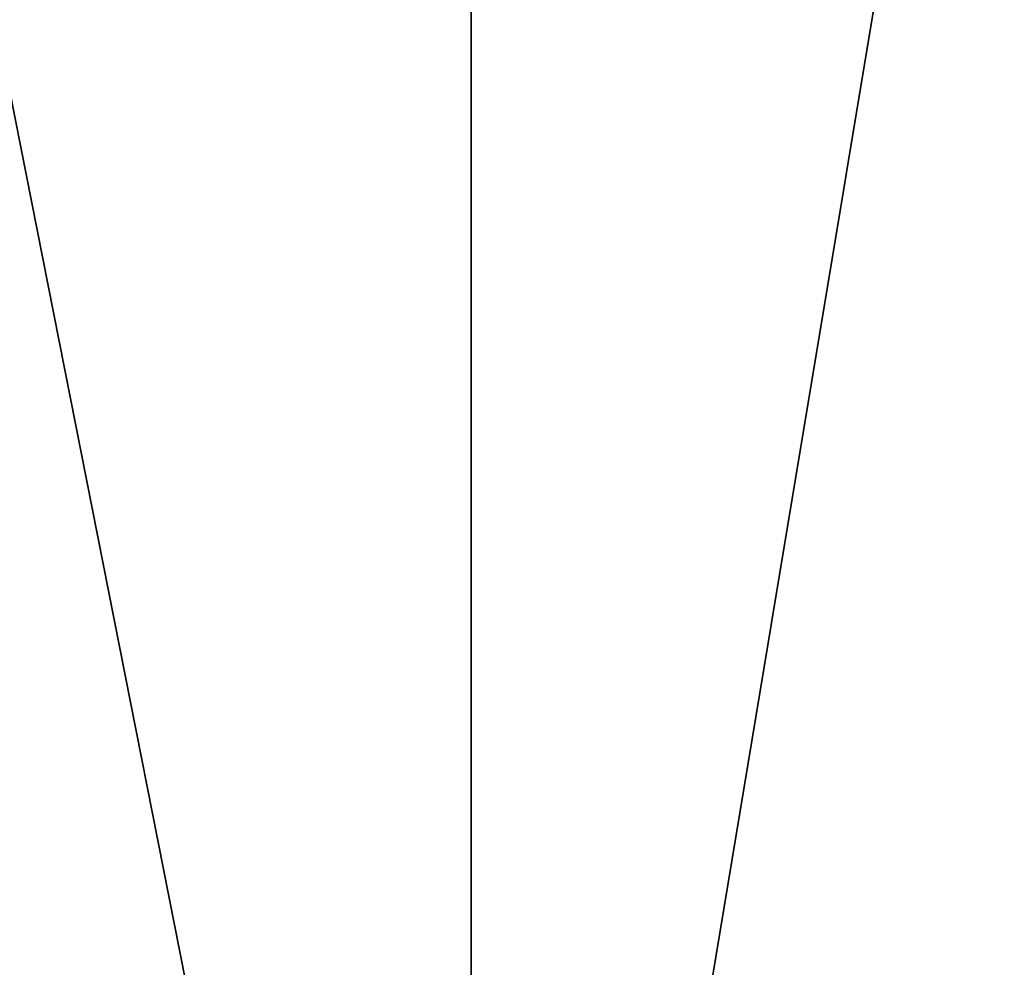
# Model space of a CAD drawing. Extents: x 0.04 to 8.7, y -7.15 to 0.
# Tile 448 of 464: x 7.73 to 7.9, y -1.64 to -1.49. Entities that reach past the tile are written whole.
import ezdxf

# ---------------------------------------------------------------- set-up
doc = ezdxf.new("R2010")
doc.units = 0
doc.header["$MEASUREMENT"] = 0
doc.layers.get('0').update_dxf_attribs({"linetype": 'CONTINUOUS'})

# ---------------------------------------------------------------- blocks, each defined once
blk = doc.blocks.new('ACE_M_STL')
at = {"color": 0}
for p, q in [((7.8098, -1.88976, 2.63637), (7.8098, 0, 2.63637)), ((7.8098, -1.88976, 2.63637), (7.8098, 0, 2.63637)), ((7.8098, -1.88976, -2.63637), (7.8098, 0, -2.63637)), ((7.8098, -1.88976, -2.63637), (7.8098, 0, -2.63637))]:
    blk.add_line(p, q, dxfattribs=at)
mesh = blk.add_polyface(dxfattribs=at)
corners = [(7.8098, 0, 2.63637), (7.43629, -1.88976, 3.06227), (7.8098, -1.88976, 2.63637), (7.43629, 0, 3.06227)]
mesh.append_faces([[corners[k] for k in face] for face in [(0, 1, 2), (1, 0, 3)]], dxfattribs={"vtx0": -1, "color": 0})
mesh = blk.add_polyface(dxfattribs=at)
corners = [(7.43629, 0, -3.06227), (7.8098, -1.88976, -2.63637), (7.43629, -1.88976, -3.06227), (7.8098, 0, -2.63637)]
mesh.append_faces([[corners[k] for k in face] for face in [(0, 1, 2), (1, 0, 3)]], dxfattribs={"vtx0": -1, "color": 0})
mesh = blk.add_polyface(dxfattribs=at)
corners = [(8.12452, 0, 2.16535), (7.8098, -1.88976, 2.63637), (8.12452, -1.88976, 2.16535), (7.8098, 0, 2.63637)]
mesh.append_faces([[corners[k] for k in face] for face in [(0, 1, 2), (1, 0, 3)]], dxfattribs={"vtx0": -1, "color": 0})
mesh = blk.add_polyface(dxfattribs=at)
corners = [(7.8098, 0, -2.63637), (8.12452, -1.88976, -2.16535), (7.8098, -1.88976, -2.63637), (8.12452, 0, -2.16535)]
mesh.append_faces([[corners[k] for k in face] for face in [(0, 1, 2), (1, 0, 3)]], dxfattribs={"vtx0": -1, "color": 0})

msp = doc.modelspace()

# ---------------------------------------------------------------- block references
at = {"color": 0}
msp.add_blockref('ACE_M_STL', (0, 0), dxfattribs=at)

doc.saveas('drawing.dxf')
